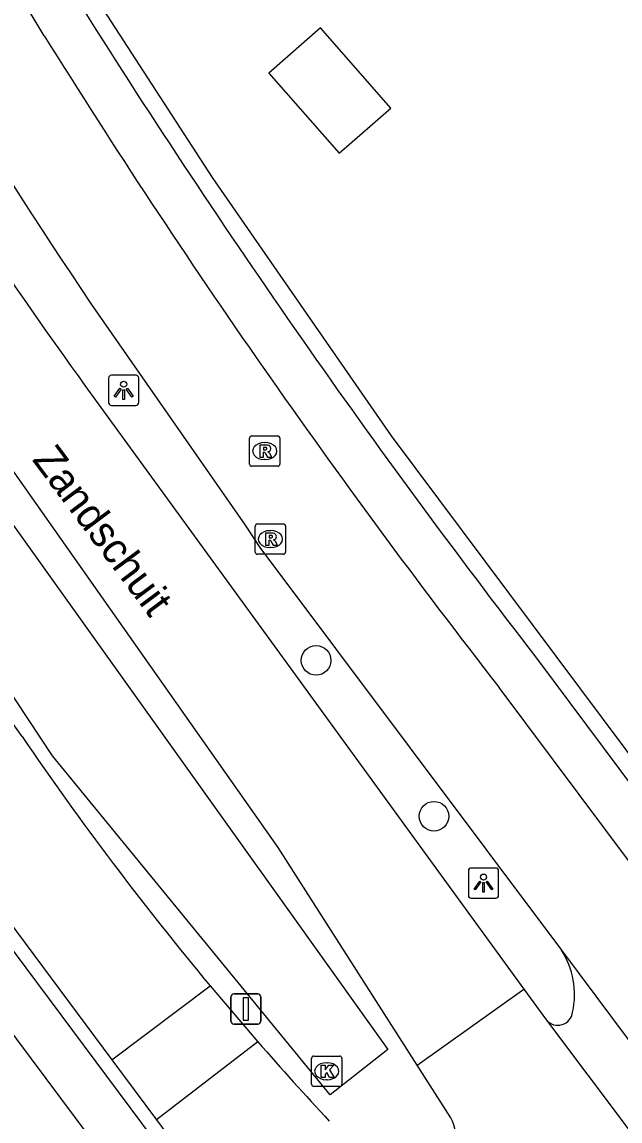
# Model space of a CAD drawing. Extents: x 155888 to 156864, y 383882 to 384671.
# Drawn here: x 156611.54 to 156631.28, y 384577.89 to 384614.18 of the extents above; entities that cross this region are included whole.
import ezdxf

# ---------------------------------------------------------------- set-up
doc = ezdxf.new("R2010")
doc.units = 0
for name, color, linetype in [('IMGEO_Afsluitpaal', 7, 'Continuous'), ('IMGEO_Boom', 7, 'Continuous'), ('IMGEO_Fietspad_gesloten', 7, 'Continuous'), ('IMGEO_Greppel_droge_sloot', 7, 'Continuous'), ('IMGEO_Haag', 7, 'Continuous'), ('IMGEO_Kolk', 7, 'Continuous'), ('IMGEO_Lichtpunt', 7, 'Continuous'), ('IMGEO_Openbare_ruimte_label', 7, 'Continuous'), ('IMGEO_Pand', 7, 'Continuous'), ('IMGEO_Rijbaan_lokaal_gesloten', 7, 'Continuous'), ('IMGEO_Rijbaan_lokaal_open', 7, 'Continuous'), ('IMGEO_Rioolput', 7, 'Continuous'), ('IMGEO_Voetpad_open', 7, 'Continuous')]:
    doc.layers.add(name, color=color, linetype=linetype)

msp = doc.modelspace()

# ---------------------------------------------------------------- linework, layer by layer
at = {"layer": 'IMGEO_Afsluitpaal'}
for p, q in [((156618.434, 384581.188), (156618.434, 384581.988)), ((156618.434, 384581.988), (156618.434, 384581.188)), ((156618.534, 384582.088), (156619.324, 384582.088)), ((156619.324, 384582.088), (156618.534, 384582.088)), ((156619.424, 384581.988), (156619.424, 384581.188)), ((156619.424, 384581.188), (156619.424, 384581.988)), ((156619.324, 384581.088), (156618.534, 384581.088)), ((156618.534, 384581.088), (156619.324, 384581.088))]:
    msp.add_line(p, q, dxfattribs=at)
msp.add_lwpolyline([(156618.854, 384581.963), (156619.004, 384581.963), (156619.004, 384581.213), (156618.854, 384581.213), (156618.854, 384581.963)], dxfattribs=at)
for centre, start, end in [((156618.534, 384581.988), 90, 180), ((156618.534, 384581.988), 90, 180), ((156619.324, 384581.988), 0, 90), ((156619.324, 384581.988), 360, 90), ((156618.534, 384581.188), 180, 270), ((156618.534, 384581.188), 180, 270), ((156619.324, 384581.188), 270, 0), ((156619.324, 384581.188), 270, 0)]:
    msp.add_arc(centre, 0.1, start, end, dxfattribs=at)
at = {"layer": 'IMGEO_Boom'}
for centre in [(156621.248, 384593.101), (156625.14, 384587.953)]:
    msp.add_circle(centre, 0.489, dxfattribs=at)
at = {"layer": 'IMGEO_Fietspad_gesloten'}
for points in [[(156612.279, 384613.723), (156609.9, 384617.688), (156601.343, 384632.7)], [(156613.809, 384604.895), (156618.905, 384597.56), (156619.389, 384596.823), (156629.344, 384583.533)], [(156636.056, 384580.471), (156627.291, 384592.203)], [(156629.344, 384583.533), (156640.547, 384568.52)]]:
    msp.add_lwpolyline(points, dxfattribs=at)
for centre, radius, start, end in [((156805.984, 384733.934), 231.478, 209.2626, 213.87995), ((156826.503, 384747.166), 252.386, 211.91935, 217.87865)]:
    msp.add_arc(centre, radius, start, end, dxfattribs=at)
at = {"layer": 'IMGEO_Greppel_droge_sloot'}
msp.add_lwpolyline([(156621.719, 384578.758), (156612.547, 384589.951), (156596.33, 384614.51), (156598.321, 384615.681), (156623.618, 384580.256), (156621.719, 384578.758)], dxfattribs=at)
at = {"layer": 'IMGEO_Haag'}
msp.add_lwpolyline([(156602.963, 384634.097), (156611.626, 384618.964), (156613.964, 384615.014), (156617.819, 384609.047), (156623.729, 384600.52), (156637.685, 384581.829)], dxfattribs=at)
at = {"layer": 'IMGEO_Kolk'}
for p, q in [((156621.176, 384580.031), (156622.028, 384580.031)), ((156621.101, 384579.105), (156621.101, 384579.957)), ((156621.589, 384579.811), (156621.614, 384579.811)), ((156622.102, 384579.957), (156622.102, 384579.105)), ((156622.028, 384579.031), (156621.176, 384579.031)), ((156621.612, 384579.251), (156621.587, 384579.251))]:
    msp.add_line(p, q, dxfattribs=at)
for points in [[(156621.176, 384580.031), (156622.028, 384580.031)], [(156621.101, 384579.105), (156621.101, 384579.957)], [(156621.422, 384579.731), (156621.545, 384579.731), (156621.545, 384579.58), (156621.675, 384579.731), (156621.839, 384579.731), (156621.693, 384579.58), (156621.846, 384579.331), (156621.694, 384579.331), (156621.609, 384579.495), (156621.545, 384579.428), (156621.545, 384579.331), (156621.422, 384579.331), (156621.422, 384579.731)], [(156622.102, 384579.957), (156622.102, 384579.105)], [(156622.028, 384579.031), (156621.176, 384579.031)]]:
    msp.add_lwpolyline(points, dxfattribs=at)
for centre, start, end in [((156621.178, 384579.955), 91.552, 178.448), ((156621.178, 384579.955), 91.552, 178.448), ((156622.026, 384579.955), 1.552, 88.448), ((156622.026, 384579.955), 1.552, 88.448), ((156621.178, 384579.107), 181.552, 268.448), ((156621.178, 384579.107), 181.552, 268.448), ((156622.026, 384579.107), 271.552, 358.448), ((156622.026, 384579.107), 271.552, 358.448)]:
    msp.add_arc(centre, 0.0765, start, end, dxfattribs=at)
for centre, major_axis, ratio, start_param, end_param in [((156621.588, 384579.531), (-0.387, 0.002), 0.722429, 4.712389, 7.853982), ((156621.613, 384579.531), (-0.39, 0.002), 0.717154, 1.570796, 4.712389)]:
    msp.add_ellipse(centre, major_axis=major_axis, ratio=ratio, start_param=start_param, end_param=end_param, dxfattribs=at)
at = {"layer": 'IMGEO_Lichtpunt'}
for p, q in [((156615.302, 384602.518), (156614.494, 384602.518)), ((156615.302, 384602.518), (156614.494, 384602.518)), ((156614.4, 384602.423), (156614.4, 384601.616)), ((156614.4, 384602.423), (156614.4, 384601.616)), ((156615.396, 384601.616), (156615.396, 384602.423)), ((156615.396, 384601.616), (156615.396, 384602.423)), ((156614.494, 384601.522), (156615.302, 384601.522)), ((156614.494, 384601.522), (156615.302, 384601.522)), ((156627.178, 384586.243), (156626.37, 384586.243)), ((156627.178, 384586.243), (156626.37, 384586.243)), ((156626.276, 384586.148), (156626.276, 384585.341)), ((156626.276, 384586.148), (156626.276, 384585.341)), ((156627.272, 384585.341), (156627.272, 384586.148)), ((156627.272, 384585.341), (156627.272, 384586.148)), ((156626.37, 384585.247), (156627.178, 384585.247)), ((156626.37, 384585.247), (156627.178, 384585.247))]:
    msp.add_line(p, q, dxfattribs=at)
for points in [[(156614.774, 384602.087), (156614.813, 384602.059), (156614.625, 384601.797), (156614.587, 384601.824), (156614.774, 384602.087)], [(156614.876, 384602.039), (156614.923, 384602.039), (156614.923, 384601.717), (156614.876, 384601.717), (156614.876, 384602.039)], [(156614.986, 384602.059), (156615.024, 384602.086), (156615.211, 384601.824), (156615.172, 384601.796), (156614.986, 384602.059)], [(156626.65, 384585.812), (156626.689, 384585.784), (156626.501, 384585.522), (156626.463, 384585.549), (156626.65, 384585.812)], [(156626.752, 384585.764), (156626.799, 384585.764), (156626.799, 384585.442), (156626.752, 384585.442), (156626.752, 384585.764)], [(156626.862, 384585.784), (156626.9, 384585.811), (156627.087, 384585.549), (156627.048, 384585.521), (156626.862, 384585.784)]]:
    msp.add_lwpolyline(points, dxfattribs=at)
for centre in [(156614.899, 384602.221), (156626.775, 384585.946)]:
    msp.add_circle(centre, 0.0994, dxfattribs=at)
for centre, start, end in [((156614.494, 384602.423), 90, 180), ((156614.494, 384602.423), 90, 180), ((156615.302, 384602.423), 0, 90), ((156615.302, 384602.423), 0, 90), ((156614.494, 384601.616), 180, 270), ((156614.494, 384601.616), 180, 270), ((156615.302, 384601.616), 270, 0), ((156615.302, 384601.616), 270, 360), ((156626.37, 384586.148), 90, 180), ((156626.37, 384586.148), 90, 180), ((156627.178, 384586.148), 0, 90), ((156627.178, 384586.148), 0, 90), ((156626.37, 384585.341), 180, 270), ((156626.37, 384585.341), 180, 270), ((156627.178, 384585.341), 270, 0), ((156627.178, 384585.341), 270, 360)]:
    msp.add_arc(centre, 0.0946, start, end, dxfattribs=at)
at = {"layer": 'IMGEO_Pand'}
msp.add_lwpolyline([(156623.714, 384611.338), (156621.394, 384613.984), (156619.695, 384612.495), (156622.015, 384609.849), (156623.714, 384611.338)], dxfattribs=at)
at = {"layer": 'IMGEO_Rijbaan_lokaal_gesloten'}
for points in [[(156624.588, 384579.73), (156620.002, 384586.926), (156603.307, 384610.64), (156600.675, 384614.379)], [(156593.553, 384609.778), (156594.568, 384608.259), (156604.811, 384592.96), (156614.508, 384579.906)], [(156613.617, 384602.178), (156628.11, 384582.239)], [(156624.588, 384579.73), (156628.11, 384582.239)], [(156628.11, 384582.239), (156628.851, 384581.22)], [(156628.851, 384581.22), (156638.405, 384568.51)], [(156625.695, 384577.993), (156624.588, 384579.73)], [(156615.98, 384577.924), (156617.977, 384575.235)]]:
    msp.add_lwpolyline(points, dxfattribs=at)
for centre, radius, start, end in [((156773.511, 384717.087), 196.901, 212.11512, 215.70325), ((156975.891, 384856.859), 451.275, 213.08928, 216.15987), ((156700.178, 384650.964), 107.243, 214.26151, 219.77593), ((156699.818, 384650.648), 106.764, 221.07213, 222.96039), ((156624.384, 384577.319), 1.475, 234.7211, 27.2105)]:
    msp.add_arc(centre, radius, start, end, dxfattribs=at)
at = {"layer": 'IMGEO_Rijbaan_lokaal_open'}
for points in [[(156591.404, 384612.133), (156604.44, 384592.645), (156618.535, 384573.723)], [(156614.508, 384579.906), (156617.756, 384582.351)], [(156617.756, 384582.351), (156619.331, 384580.503)], [(156619.331, 384580.503), (156615.98, 384577.924)], [(156614.508, 384579.906), (156615.98, 384577.924)]]:
    msp.add_lwpolyline(points, dxfattribs=at)
at = {"layer": 'IMGEO_Rioolput'}
for p, q in [((156619.055, 384599.585), (156619.055, 384600.437)), ((156619.13, 384600.511), (156619.982, 384600.511)), ((156620.056, 384600.437), (156620.056, 384599.585)), ((156619.543, 384600.291), (156619.568, 384600.291)), ((156619.566, 384599.731), (156619.541, 384599.731)), ((156619.982, 384599.511), (156619.13, 384599.511)), ((156619.241, 384596.678), (156619.241, 384597.53)), ((156619.316, 384597.604), (156620.168, 384597.604)), ((156620.242, 384597.53), (156620.242, 384596.678)), ((156619.729, 384597.384), (156619.754, 384597.384)), ((156619.752, 384596.824), (156619.727, 384596.824)), ((156620.168, 384596.604), (156619.316, 384596.604))]:
    msp.add_line(p, q, dxfattribs=at)
for points in [[(156619.055, 384599.585), (156619.055, 384600.437)], [(156619.13, 384600.511), (156619.982, 384600.511)], [(156620.056, 384600.437), (156620.056, 384599.585)], [(156619.644, 384600.209), (156619.392, 384600.211), (156619.392, 384599.811)], [(156619.392, 384599.811), (156619.516, 384599.811), (156619.516, 384599.973), (156619.527, 384599.973)], [(156619.57, 384600.13), (156619.516, 384600.13), (156619.516, 384600.049)], [(156619.516, 384600.049), (156619.568, 384600.049)], [(156619.574, 384599.944), (156619.645, 384599.811), (156619.785, 384599.811), (156619.72, 384599.937)], [(156619.982, 384599.511), (156619.13, 384599.511)], [(156619.241, 384596.678), (156619.241, 384597.53)], [(156619.316, 384597.604), (156620.168, 384597.604)], [(156620.242, 384597.53), (156620.242, 384596.678)], [(156619.83, 384597.302), (156619.578, 384597.304), (156619.578, 384596.904)], [(156619.578, 384596.904), (156619.702, 384596.904), (156619.702, 384597.066), (156619.713, 384597.066)], [(156619.756, 384597.223), (156619.702, 384597.223), (156619.702, 384597.142)], [(156619.702, 384597.142), (156619.754, 384597.142)], [(156619.76, 384597.037), (156619.831, 384596.904), (156619.971, 384596.904), (156619.906, 384597.03)], [(156620.168, 384596.604), (156619.316, 384596.604)]]:
    msp.add_lwpolyline(points, dxfattribs=at)
for centre, radius, start, end in [((156619.132, 384600.435), 0.0765, 91.552, 178.448), ((156619.132, 384600.435), 0.0765, 91.552, 178.448), ((156619.98, 384600.435), 0.0765, 1.552, 88.448), ((156619.98, 384600.435), 0.0765, 1.552, 88.448), ((156619.526, 384599.92), 0.0533, 26.0293, 88.6989), ((156619.552, 384600.238), 0.19, 274.7715, 282.9687), ((156619.576, 384600.034), 0.0964, 77.0061, 93.1865), ((156619.59, 384600.091), 0.0378, 276.6634, 79.6772), ((156619.643, 384600.099), 0.109, 350.3612, 89.416), ((156619.641, 384600.099), 0.112, 277.5842, 350.9817), ((156619.625, 384599.884), 0.108, 29.5134, 73.7905), ((156619.132, 384599.587), 0.0765, 181.552, 268.448), ((156619.132, 384599.587), 0.0765, 181.552, 268.448), ((156619.98, 384599.587), 0.0765, 271.552, 358.448), ((156619.98, 384599.587), 0.0765, 271.552, 358.448), ((156619.318, 384597.528), 0.0765, 91.552, 178.448), ((156619.318, 384597.528), 0.0765, 91.552, 178.448), ((156620.166, 384597.528), 0.0765, 1.552, 88.448), ((156620.166, 384597.528), 0.0765, 1.552, 88.448), ((156619.712, 384597.013), 0.0533, 26.0293, 88.6989), ((156619.738, 384597.331), 0.19, 274.7715, 282.9687), ((156619.762, 384597.127), 0.0964, 77.0061, 93.1865), ((156619.776, 384597.184), 0.0378, 276.6634, 79.6772), ((156619.829, 384597.192), 0.109, 350.3612, 89.416), ((156619.827, 384597.192), 0.112, 277.5842, 350.9817), ((156619.811, 384596.977), 0.108, 29.5134, 73.7905), ((156619.318, 384596.68), 0.0765, 181.552, 268.448), ((156619.318, 384596.68), 0.0765, 181.552, 268.448), ((156620.166, 384596.68), 0.0765, 271.552, 358.448), ((156620.166, 384596.68), 0.0765, 271.552, 358.448)]:
    msp.add_arc(centre, radius, start, end, dxfattribs=at)
for centre, major_axis, ratio, start_param, end_param in [((156619.542, 384600.011), (-0.387, 0.002), 0.722429, 4.712389, 7.853982), ((156619.567, 384600.011), (-0.39, 0.002), 0.717154, 1.570796, 4.712389), ((156619.728, 384597.104), (-0.387, 0.002), 0.722429, 4.712389, 7.853982), ((156619.753, 384597.104), (-0.39, 0.002), 0.717154, 1.570796, 4.712389)]:
    msp.add_ellipse(centre, major_axis=major_axis, ratio=ratio, start_param=start_param, end_param=end_param, dxfattribs=at)
at = {"layer": 'IMGEO_Voetpad_open'}
for points in [[(156618.535, 384573.723), (156617.219, 384572.754), (156603.07, 384591.725), (156590.028, 384611.223), (156591.404, 384612.133)], [(156628.524, 384593.178), (156637.257, 384581.46)]]:
    msp.add_lwpolyline(points, dxfattribs=at)
for centre, radius, start, end in [((156840.147, 384756.879), 267.549, 212.11881, 217.72386), ((156627.085, 384582.067), 2.693, 347.4921, 32.9797), ((156629.224, 384581.543), 0.493, 220.8877, 353.1311)]:
    msp.add_arc(centre, radius, start, end, dxfattribs=at)

# ---------------------------------------------------------------- texts
at = {"layer": 'IMGEO_Openbare_ruimte_label'}
msp.add_text('Zandschuit', height=1, rotation=306.7897, dxfattribs=at).set_placement((156611.859, 384599.724))

doc.saveas('drawing.dxf')
